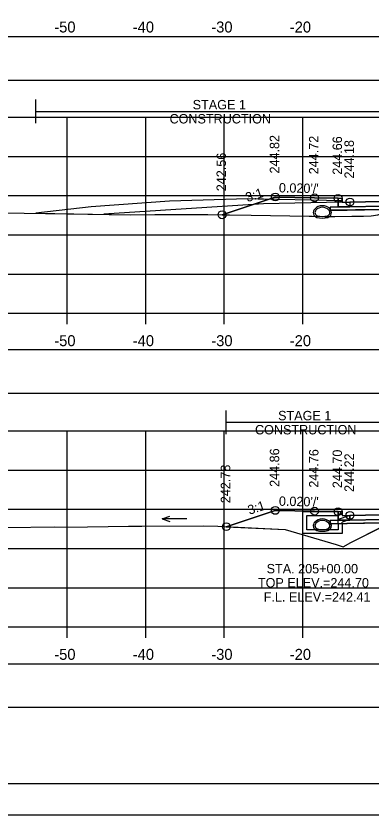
# Model space of a CAD drawing. Extents: x 1369627 to 1374022, y 380035 to 398173.
# Drawn here: x 1372042 to 1372087.2, y 381318.8 to 381420.7 of the extents above; entities that cross this region are included whole.
import ezdxf

# ---------------------------------------------------------------- set-up
doc = ezdxf.new("R2010")
doc.units = 0
for name, color, linetype in [('Default', 7, 'Continuous'), ('R_Alt Surface', 7, 'Continuous'), ('R_Axis', 7, 'Continuous'), ('R_Axis Annot', 7, 'Continuous'), ('R_Border', 7, 'Continuous'), ('R_Drive', 7, 'Continuous'), ('R_Exist Surface', 7, 'Continuous'), ('R_Fin Surface', 7, 'Continuous'), ('R_Grid', 7, 'Continuous'), ('R_MOT', 7, 'Continuous'), ('R_No Plot', 7, 'Continuous'), ('R_Water', 7, 'Continuous'), ('R_Water Annot', 7, 'Continuous'), ('R_Xsect Elev', 7, 'Continuous'), ('R_Xsect Slope', 7, 'Continuous'), ('T_Vehicle Path Lt Minor', 7, 'Continuous'), ('T_Vehicle Path Rt', 7, 'Continuous')]:
    doc.layers.add(name, color=color, linetype=linetype)

msp = doc.modelspace()

# ---------------------------------------------------------------- linework, layer by layer
at = {"layer": 'Default'}
for points in [[(1371948.53, 381412.52), (1372248.53, 381412.52), (1372248.53, 381418.04), (1371948.53, 381418.04)], [(1372083.02, 381397.45), (1372083.52, 381397.45), (1372083.53, 381396.95), (1372084.53, 381396.97), (1372084.53, 381396.38), (1372083.03, 381396.35)], [(1371948.53, 381372.61), (1372248.53, 381372.61), (1372248.53, 381378.13), (1371948.53, 381378.13)], [(1372083.02, 381357.49), (1372083.52, 381357.49), (1372083.53, 381356.99), (1372084.53, 381357.01), (1372084.53, 381356.42), (1372083.03, 381356.39)], [(1371948.53, 381332.54), (1372248.53, 381332.54), (1372248.53, 381338.06), (1371948.53, 381338.06)]]:
    msp.add_lwpolyline(points, close=True, dxfattribs=at)
at = {"layer": 'R_Alt Surface'}
for points in [[(1372083.03, 381397.45), (1372083.03, 381396.35), (1372084.53, 381396.38), (1372088.42, 381396.46), (1372088.42, 381396.88), (1372098.53, 381397.08), (1372108.42, 381396.88), (1372108.42, 381396.46), (1372112.53, 381396.38), (1372114.03, 381396.35), (1372114.03, 381397.45)], [(1372083.03, 381357.49), (1372083.03, 381356.39), (1372084.53, 381356.42), (1372088.39, 381356.5), (1372088.39, 381356.91), (1372098.53, 381357.12), (1372108.39, 381356.92), (1372108.39, 381356.5), (1372112.53, 381356.42), (1372114.03, 381356.39), (1372114.03, 381357.49)]]:
    msp.add_lwpolyline(points, dxfattribs=at)
for points in [[(1372082.03, 381396.33), (1372083.03, 381396.35), (1372084.53, 381396.38), (1372088.42, 381396.46), (1372088.42, 381396.04), (1372082.03, 381395.92)], [(1372082.03, 381356.37), (1372083.03, 381356.39), (1372084.53, 381356.42), (1372088.39, 381356.5), (1372088.39, 381356.08), (1372082.03, 381355.95)]]:
    msp.add_lwpolyline(points, close=True, dxfattribs=at)
at = {"layer": 'R_Axis'}
for p, q in [((1371948.53, 381382.79), (1372248.53, 381382.79)), ((1372048.53, 381381.39), (1372048.53, 381382.79)), ((1372058.53, 381381.39), (1372058.53, 381382.79)), ((1372068.53, 381381.39), (1372068.53, 381382.79)), ((1372078.53, 381381.39), (1372078.53, 381382.79)), ((1371948.53, 381342.79), (1372248.53, 381342.79)), ((1372048.53, 381341.39), (1372048.53, 381342.79)), ((1372058.53, 381341.39), (1372058.53, 381342.79)), ((1372068.53, 381341.39), (1372068.53, 381342.79)), ((1372078.53, 381341.39), (1372078.53, 381342.79))]:
    msp.add_line(p, q, dxfattribs=at)
at = {"layer": 'R_Border'}
msp.add_line((1372256.71, 381322.79), (1371940.53, 381322.79), dxfattribs=at)
at = {"layer": 'R_Drive'}
for points in [[(1372071.53, 381397.36), (1372061.53, 381397.1), (1372051.56, 381396.38), (1372044.52, 381395.55)], [(1372083.53, 381396.95), (1372083.53, 381397.12), (1372071.53, 381397.36), (1372071.53, 381397.36)]]:
    msp.add_lwpolyline(points, dxfattribs=at)
for centre, radius, start, end in [((1372080.51, 381395.63), 0.646, 136.3515, 253.9529), ((1372081.02, 381395.15), 1.35, 43.6485, 136.3515), ((1372081.02, 381395.15), 1.15, 43.6485, 136.3515), ((1372081.53, 381395.63), 0.646, 286.0471, 43.6485), ((1372080.51, 381395.63), 0.438, 136.3515, 253.9529), ((1372081.02, 381397.42), 2.29, 253.9529, 286.0471), ((1372081.53, 381395.63), 0.438, 286.0471, 43.6485), ((1372081.02, 381397.42), 2.5, 253.9529, 286.0471), ((1372081.02, 381355.22), 1.35, 43.6485, 136.3515), ((1372081.02, 381355.22), 1.35, 43.6485, 136.3515), ((1372081.02, 381355.22), 1.15, 43.6485, 136.3515), ((1372081.02, 381355.22), 1.15, 43.6485, 136.3515), ((1372080.51, 381355.71), 0.646, 136.3515, 253.9529), ((1372080.51, 381355.7), 0.646, 136.3515, 253.9529), ((1372080.51, 381355.71), 0.438, 136.3515, 253.9529), ((1372080.51, 381355.7), 0.438, 136.3515, 253.9529), ((1372081.53, 381355.71), 0.438, 286.0471, 43.6485), ((1372081.53, 381355.7), 0.438, 286.0471, 43.6485), ((1372081.53, 381355.71), 0.646, 286.0471, 43.6485), ((1372081.53, 381355.7), 0.646, 286.0471, 43.6485), ((1372081.02, 381357.49), 2.5, 253.9529, 286.0471), ((1372081.02, 381357.49), 2.5, 253.9529, 286.0471), ((1372081.02, 381357.49), 2.29, 253.9529, 286.0471), ((1372081.02, 381357.49), 2.29, 253.9529, 286.0471)]:
    msp.add_arc(centre, radius, start, end, dxfattribs=at)
at = {"layer": 'R_Exist Surface'}
for points in [[(1372040.3, 381395.61), (1372056.57, 381395.35), (1372059.67, 381395.37), (1372066.45, 381395.38), (1372071.93, 381395.29), (1372079.34, 381395.18), (1372079.71, 381395.18), (1372081.29, 381395.14), (1372082.62, 381395.13), (1372084.79, 381395.15), (1372086.27, 381395.16), (1372087.24, 381395.23), (1372088.1, 381395.36), (1372088.88, 381395.61), (1372093.79, 381395.73), (1372098.42, 381395.82), (1372103.62, 381395.55), (1372108.93, 381395.29), (1372112.73, 381393.31), (1372113.27, 381393.03), (1372113.82, 381393.29), (1372118.8, 381395.61), (1372138.5, 381395.39), (1372156.43, 381395.24)], [(1372040.77, 381355.46), (1372046.93, 381355.54), (1372048.51, 381355.53), (1372056.33, 381355.65), (1372056.69, 381355.64), (1372058.03, 381355.64), (1372065.84, 381355.66), (1372067.69, 381355.62), (1372076.28, 381355.21), (1372082.77, 381353.28), (1372083.65, 381353.02), (1372084.66, 381353.55), (1372088.75, 381355.62), (1372094.94, 381355.83), (1372098.39, 381355.92), (1372105.39, 381355.56), (1372108.94, 381355.38), (1372110.15, 381354.6), (1372111.61, 381353.86), (1372113.48, 381353.07), (1372117.72, 381355.16), (1372119.07, 381355.86), (1372150.59, 381355.36), (1372156.58, 381355.27)]]:
    msp.add_lwpolyline(points, dxfattribs=at)
at = {"layer": 'R_Fin Surface'}
for points in [[(1372068.24, 381395.35), (1372075.02, 381397.61), (1372080.02, 381397.51), (1372083.02, 381397.45), (1372083.52, 381397.45), (1372083.53, 381396.95), (1372084.53, 381396.97), (1372086.53, 381397.01), (1372098.53, 381397.25), (1372110.53, 381397.01), (1372112.53, 381396.97), (1372113.53, 381396.95), (1372113.54, 381397.45), (1372114.04, 381397.45), (1372117.04, 381397.51), (1372122.04, 381397.61), (1372128.36, 381395.5)], [(1372068.78, 381355.57), (1372075.02, 381357.65), (1372080.02, 381357.55), (1372083.02, 381357.49), (1372083.52, 381357.49), (1372083.53, 381356.99), (1372084.53, 381357.01), (1372086.53, 381357.05), (1372098.53, 381357.29), (1372110.53, 381357.05), (1372112.53, 381357.01), (1372113.53, 381356.99), (1372113.54, 381357.49), (1372114.04, 381357.49), (1372117.04, 381357.55), (1372122.04, 381357.65), (1372127.82, 381355.72)]]:
    msp.add_lwpolyline(points, dxfattribs=at)
at = {"layer": 'R_Grid'}
for p, q in [((1371948.53, 381407.79), (1372248.53, 381407.79)), ((1372048.53, 381382.79), (1372048.53, 381407.79)), ((1372058.53, 381382.79), (1372058.53, 381407.79)), ((1372068.53, 381382.79), (1372068.53, 381407.79)), ((1372078.53, 381382.79), (1372078.53, 381407.79)), ((1371948.53, 381402.79), (1372248.53, 381402.79)), ((1371948.53, 381397.79), (1372248.53, 381397.79)), ((1371948.53, 381392.79), (1372248.53, 381392.79)), ((1371948.53, 381387.79), (1372248.53, 381387.79)), ((1371948.53, 381382.79), (1372248.53, 381382.79)), ((1371948.53, 381367.79), (1372248.53, 381367.79)), ((1372048.53, 381342.79), (1372048.53, 381367.79)), ((1372058.53, 381342.79), (1372058.53, 381367.79)), ((1372068.53, 381342.79), (1372068.53, 381367.79)), ((1372078.53, 381342.79), (1372078.53, 381367.79)), ((1371948.53, 381362.79), (1372248.53, 381362.79)), ((1371948.53, 381357.79), (1372248.53, 381357.79)), ((1371948.53, 381352.79), (1372248.53, 381352.79)), ((1371948.53, 381347.79), (1372248.53, 381347.79)), ((1371948.53, 381342.79), (1372248.53, 381342.79))]:
    msp.add_line(p, q, dxfattribs=at)
at = {"layer": 'R_MOT'}
for p, q in [((1372044.52, 381407.03), (1372044.52, 381410.03)), ((1372044.52, 381408.53), (1372128.36, 381408.53)), ((1372068.78, 381367.39), (1372068.78, 381370.39)), ((1372068.78, 381368.89), (1372127.82, 381368.89))]:
    msp.add_line(p, q, dxfattribs=at)
at = {"layer": 'R_No Plot'}
for p, q in [((1372073.53, 381396.75), (1372053.19, 381395.41)), ((1372083.53, 381396.95), (1372073.53, 381396.75)), ((1371928.13, 381318.81), (1372261.46, 381318.81))]:
    msp.add_line(p, q, dxfattribs=at)
for points in [[(1371928.12, 381532.14), (1372261.46, 381532.14), (1372261.46, 381318.8), (1371928.12, 381318.8)], [(1372174.45, 381528.25), (1372194.07, 381528.25), (1372194.07, 381518.37), (1372210.18, 381518.37), (1372233.38, 381518.37), (1372233.38, 381485.7), (1372256.59, 381485.7), (1372256.71, 381322.79), (1371940.53, 381322.79), (1371940.53, 381528.25)], [(1372098.53, 381397.25), (1372086.53, 381397.01), (1372084.53, 381396.97), (1372084.53, 381396.38), (1372088.53, 381396.46), (1372088.53, 381396.88), (1372098.53, 381397.08), (1372108.53, 381396.88), (1372108.53, 381396.46), (1372112.53, 381396.38), (1372112.53, 381396.97), (1372110.53, 381397.01)], [(1372088.53, 381396.46), (1372084.53, 381396.38), (1372083.03, 381396.35), (1372082.03, 381396.33), (1372082.03, 381395.91), (1372088.53, 381396.04)], [(1372088.53, 381356.5), (1372084.53, 381356.42), (1372083.03, 381356.39), (1372082.03, 381356.37), (1372082.03, 381355.95), (1372088.53, 381356.08)], [(1372098.53, 381357.29), (1372086.53, 381357.05), (1372084.53, 381357.01), (1372084.53, 381356.42), (1372088.53, 381356.5), (1372088.53, 381356.92), (1372098.53, 381357.12), (1372108.53, 381356.92), (1372108.53, 381356.5), (1372112.53, 381356.42), (1372112.53, 381357.01), (1372110.53, 381357.05)]]:
    msp.add_lwpolyline(points, close=True, dxfattribs=at)
for points in [[(1372083.02, 381397.45), (1372083.03, 381396.35), (1372084.53, 381396.38), (1372088.53, 381396.46), (1372088.53, 381396.88), (1372098.53, 381397.08), (1372108.53, 381396.88), (1372108.53, 381396.46), (1372112.53, 381396.38), (1372114.03, 381396.35), (1372114.04, 381397.45)], [(1372083.02, 381357.49), (1372083.03, 381356.39), (1372084.53, 381356.42), (1372088.53, 381356.5), (1372088.53, 381356.92), (1372098.53, 381357.12), (1372108.53, 381356.92), (1372108.53, 381356.5), (1372112.53, 381356.42), (1372114.03, 381356.39), (1372114.04, 381357.49)]]:
    msp.add_lwpolyline(points, dxfattribs=at)
for centre in [(1372075.02, 381397.61), (1372080.02, 381397.51), (1372083.02, 381397.45), (1372084.53, 381396.97), (1372068.24, 381395.35), (1372075.02, 381357.65), (1372080.02, 381357.55), (1372083.02, 381357.49), (1372084.53, 381357.01), (1372068.78, 381355.57)]:
    msp.add_circle(centre, 0.5, dxfattribs=at)
at = {"layer": 'R_Water'}
for p, q in [((1372078.52, 381357.49), (1372083.27, 381357.49)), ((1372078.52, 381355.99), (1372078.52, 381357.49)), ((1372083.35, 381357.32), (1372083.27, 381357.49)), ((1372079.02, 381355.99), (1372079.02, 381356.99)), ((1372079.02, 381356.99), (1372083.02, 381356.99)), ((1372083.35, 381357.32), (1372083.02, 381356.99)), ((1372084.52, 381357.01), (1372083.02, 381356.49)), ((1372083.02, 381355.99), (1372083.02, 381356.49)), ((1372084.52, 381356.48), (1372083.52, 381356.13)), ((1372083.52, 381355.99), (1372083.52, 381356.13))]:
    msp.add_line(p, q, dxfattribs=at)
for points in [[(1372084.52, 381356.48), (1372084.52, 381357.01)], [(1372083.52, 381355.99), (1372083.52, 381354.69), (1372081.02, 381354.69), (1372078.52, 381354.69), (1372078.52, 381355.99)], [(1372083.02, 381355.99), (1372083.02, 381355.19), (1372081.02, 381355.19), (1372079.02, 381355.19), (1372079.02, 381355.99)]]:
    msp.add_lwpolyline(points, dxfattribs=at)
at = {"layer": 'R_Water Annot'}
for p, q in [((1372060.62, 381356.57), (1372061.59, 381356.92)), ((1372063.77, 381356.57), (1372060.62, 381356.57)), ((1372060.62, 381356.57), (1372061.59, 381356.22))]:
    msp.add_line(p, q, dxfattribs=at)
at = {"layer": 'T_Vehicle Path Lt Minor'}
for p, q in [((1372068.24, 381395.35), (1372074.11, 381397.31)), ((1372074.11, 381397.31), (1372071.53, 381397.36))]:
    msp.add_line(p, q, dxfattribs=at)
for points in [[(1372071.53, 381397.36), (1372061.53, 381397.1), (1372051.56, 381396.38), (1372044.52, 381395.55)], [(1372044.52, 381395.55), (1372056.57, 381395.35), (1372059.67, 381395.37), (1372066.45, 381395.38), (1372068.24, 381395.35)]]:
    msp.add_lwpolyline(points, dxfattribs=at)
at = {"layer": 'T_Vehicle Path Rt'}
for p, q in [((1372083.03, 381396.35), (1372083.02, 381397.45)), ((1372083.03, 381356.39), (1372083.02, 381357.49))]:
    msp.add_line(p, q, dxfattribs=at)
for points in [[(1372083.02, 381397.45), (1372080.02, 381397.51), (1372075.02, 381397.61), (1372068.24, 381395.35)], [(1372088.42, 381396.04), (1372082.03, 381395.92), (1372082.03, 381396.33), (1372083.03, 381396.35)], [(1372068.24, 381395.35), (1372071.93, 381395.29), (1372079.34, 381395.18), (1372079.71, 381395.18), (1372081.29, 381395.14), (1372082.62, 381395.13), (1372084.79, 381395.15), (1372086.27, 381395.16), (1372087.24, 381395.23), (1372088.1, 381395.36), (1372088.42, 381395.46)], [(1372083.02, 381357.49), (1372080.02, 381357.55), (1372075.02, 381357.65), (1372068.78, 381355.57)], [(1372088.39, 381356.08), (1372082.03, 381355.95), (1372082.03, 381356.37), (1372083.03, 381356.39)], [(1372068.78, 381355.57), (1372076.28, 381355.21), (1372082.77, 381353.28), (1372083.65, 381353.02), (1372084.66, 381353.55), (1372088.39, 381355.44)]]:
    msp.add_lwpolyline(points, dxfattribs=at)

# ---------------------------------------------------------------- texts
at = {"layer": 'R_Axis Annot'}
for s, p in [('-50', (1372046.87, 381418.59)), ('-40', (1372056.87, 381418.59)), ('-30', (1372066.87, 381418.59)), ('-20', (1372076.87, 381418.59)), ('-50', (1372046.87, 381378.59)), ('-40', (1372056.87, 381378.59)), ('-30', (1372066.87, 381378.59)), ('-20', (1372076.87, 381378.59)), ('-50', (1372046.87, 381338.59)), ('-40', (1372056.87, 381338.59)), ('-30', (1372066.87, 381338.59)), ('-20', (1372076.87, 381338.59))]:
    msp.add_text(s, height=1.4, dxfattribs=at).set_placement(p)
at = {"layer": 'R_MOT'}
for s, p in [('STAGE 1', (1372064.5, 381408.79)), ('CONSTRUCTION', (1372061.55, 381406.99)), ('STAGE 1', (1372075.38, 381369.14)), ('CONSTRUCTION', (1372072.44, 381367.34))]:
    msp.add_text(s, height=1.2, dxfattribs=at).set_placement(p)
at = {"layer": 'R_Water Annot'}
for s, p in [('STA. 205+00.00', (1372073.92, 381349.62)), ('TOP ELEV.=244.70', (1372072.81, 381347.82)), ('F.L. ELEV.=242.41', (1372073.55, 381346.02))]:
    msp.add_text(s, height=1.2, dxfattribs=at).set_placement(p)
at = {"layer": 'R_Xsect Elev'}
for s, p in [('244.82', (1372075.52, 381400.61)), ('244.72', (1372080.52, 381400.51)), ('244.66', (1372083.52, 381400.45)), ('244.18', (1372085.03, 381399.97)), ('242.56', (1372068.74, 381398.35)), ('244.86', (1372075.52, 381360.65)), ('244.76', (1372080.52, 381360.55)), ('244.70', (1372083.52, 381360.49)), ('244.22', (1372085.03, 381360.01)), ('242.78', (1372069.28, 381358.57))]:
    msp.add_text(s, height=1.2, rotation=90, dxfattribs=at).set_placement(p)
at = {"layer": 'R_Xsect Slope'}
for s, rotation, p in [("0.020'/'", 358.8542, (1372075.47, 381398.2)), ('3:1', 18.4332, (1372071.47, 381396.95)), ("0.020'/'", 358.8542, (1372075.47, 381358.24)), ('3:1', 18.4332, (1372071.74, 381357.08))]:
    msp.add_text(s, height=1.2, rotation=rotation, dxfattribs=at).set_placement(p)

doc.saveas('drawing.dxf')
